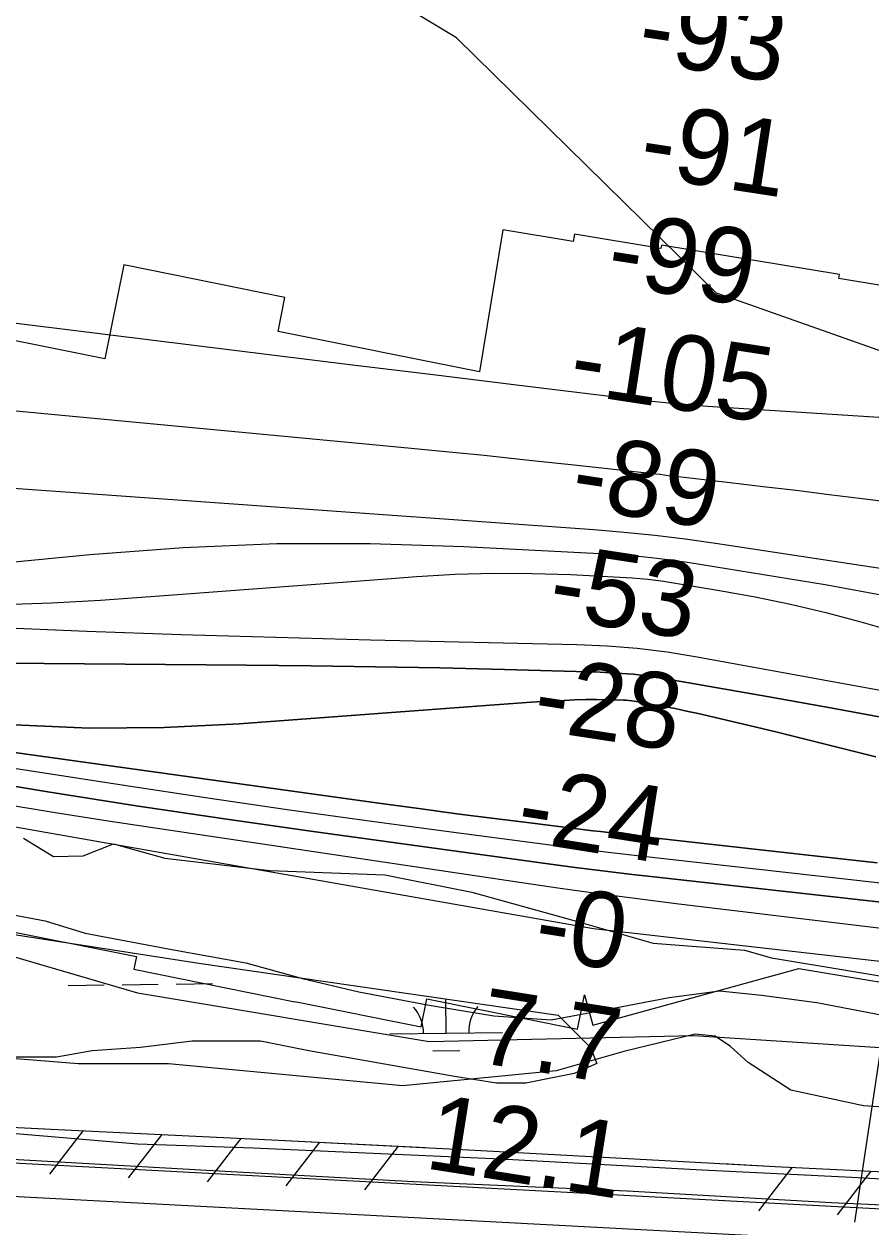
# Model space of a CAD drawing. Extents: x 3704301 to 3742427, y 506229 to 532009.
# Drawn here: x 3722506 to 3723258, y 518505 to 519572 of the extents above; entities that cross this region are included whole.
import ezdxf

# ---------------------------------------------------------------- set-up
doc = ezdxf.new("R2010")
doc.units = 0
for name, color, linetype in [('V-FLOD-BASE', 7, 'Continuous'), ('V-LEVE-TOET', 7, 'Continuous'), ('V-RIVR-EDGE', 7, 'Continuous'), ('V-RIVR-RANG', 7, 'Continuous'), ('V-RRAP-FSHR', 7, 'Continuous'), ('V-RRAP-RVMT', 7, 'Continuous'), ('V-SITE-VEGE', 7, 'Continuous'), ('V-SURV-LINE', 7, 'Continuous'), ('V-TOPO-DPTH', 7, 'Continuous'), ('V-TOPO-MAJR', 7, 'Continuous'), ('V-TOPO-MINR', 7, 'Continuous'), ('V-TOPO-WATR', 7, 'Continuous'), ('V-WETL-SWMP', 7, 'Continuous')]:
    doc.layers.add(name, color=color, linetype=linetype)

msp = doc.modelspace()

# ---------------------------------------------------------------- linework, layer by layer
at = {"layer": 'V-FLOD-BASE'}
msp.add_lwpolyline([(3723430.4, 518517), (3723222.8, 518526.4), (3723041.5, 518536.6), (3722851.8, 518545), (3722663.3, 518555.2), (3722458.7, 518566.9), (3722236.9, 518574.3), (3721998.8, 518591), (3721802, 518601.7), (3721605.7, 518610.6), (3721373.1, 518623.8)], dxfattribs=at)
at = {"layer": 'V-LEVE-TOET'}
msp.add_lwpolyline([(3721441.4, 518649.8), (3721566, 518644.1), (3721675.7, 518637.1), (3721857.7, 518623.8), (3722012.8, 518615), (3722138.5, 518603.7), (3722317.8, 518594.2), (3722450.3, 518592), (3722607.1, 518578.7), (3722709.7, 518575.2), (3722929.2, 518565.4), (3723108, 518555.7), (3723241, 518549), (3723399.7, 518540.2)], dxfattribs=at)
at = {"layer": 'V-RIVR-EDGE'}
msp.add_lwpolyline([(3722505.9, 518849.9), (3722532.3, 518833.6), (3722558.7, 518834.2), (3722585.7, 518844.9), (3722631.3, 518832.2), (3722724.3, 518821.2), (3722826.4, 518817.3), (3722903.8, 518802.1), (3722990.2, 518777.9), (3723064.6, 518756.7), (3723145.6, 518750.5), (3723169.6, 518743.8), (3723242.8, 518731.6), (3723297.4, 518722.5)], dxfattribs=at)
at = {"layer": 'V-RIVR-RANG'}
msp.add_line((3723243.5, 518509.1), (3723398.1, 519537.6), dxfattribs=at)
at = {"layer": 'V-RRAP-FSHR'}
for p, q in [((3722558.8, 518590.4), (3722528.8, 518551.9)), ((3722628.7, 518586.9), (3722598.7, 518548.4)), ((3722698.6, 518583.5), (3722668.7, 518544.9)), ((3722768.5, 518580), (3722738.6, 518541.4)), ((3722838.4, 518576.5), (3722808.5, 518537.9)), ((3723188, 518557.9), (3723158, 518519.3)), ((3723257.9, 518554.4), (3723227.9, 518515.8))]:
    msp.add_line(p, q, dxfattribs=at)
for points in [[(3713987.6, 518174.3), (3714448.8, 518564.7), (3714742.2, 518696.9), (3715881.9, 518753.3), (3716266.3, 518793.9), (3716843.1, 518890.7), (3717110.3, 518911.2), (3717741.3, 518924), (3718486.4, 518954.9), (3719294.8, 519011.2), (3719786.3, 519085.8), (3720431.3, 519110.6), (3720895.9, 519113.1), (3721218.5, 519068.4), (3721397.7, 519012.5), (3721721.3, 518965.4), (3721950.6, 518904.5), (3722606.9, 518712.5), (3722865.7, 518669.5), (3723100.5, 518674.8), (3723533.4, 518647.1), (3724154, 518573), (3724673.7, 518469.2)], [(3721445.6, 518655.1), (3721587.2, 518648.3), (3721774, 518637.4), (3722029.2, 518620.6), (3722281, 518604.2), (3722536.2, 518591.5), (3722726.2, 518582.1), (3722895.3, 518573.6), (3723172.9, 518558.6), (3723414.8, 518546.6)], [(3722376.6, 518599.4), (3722536.2, 518591.5), (3722726.2, 518582.1), (3722862.3, 518575.3)], [(3723126.2, 518561.1), (3723172.9, 518558.6), (3723414.8, 518546.6), (3723605.3, 518535.8)]]:
    msp.add_lwpolyline(points, dxfattribs=at)
at = {"layer": 'V-RRAP-RVMT'}
for points in [[(3722910.4, 519263.7), (3722731.7, 519299.4), (3722737.8, 519329.7), (3722594.7, 519358.5), (3722577.9, 519275.3), (3722433.8, 519304.2), (3722437.4, 519366.8), (3722336, 519386.9), (3722332.6, 519370.3), (3722223.4, 519392.2), (3722221.4, 519382.5), (3722143.9, 519398), (3722144, 519398.9), (3722018.2, 519424.1)], [(3723912.2, 519168.7), (3723916.8, 519196.4), (3723839.2, 519209.2), (3723840.8, 519219.4), (3723704.3, 519242), (3723706.2, 519254.2), (3723643.7, 519264.6), (3723645, 519272.4), (3723568.1, 519285.2), (3723568.7, 519288.9), (3723428.4, 519312.1), (3723428.7, 519314.3), (3723270.8, 519340.4), (3723270.6, 519339.6), (3723229.4, 519346.4), (3723230, 519350), (3723071.9, 519376.1), (3723071.4, 519373.1), (3722994.8, 519385.8), (3722993.7, 519379.2), (3722931.2, 519389.5), (3722910.4, 519263.7)], [(3721811.1, 519001), (3721807.6, 518983.3), (3721907.8, 518963.4), (3721904.3, 518945.9), (3722012.7, 518924.2), (3722010.9, 518915.3), (3722123.1, 518892.7), (3722119.9, 518876.7), (3722228.9, 518854.9), (3722228, 518850.2), (3722350.2, 518825.7), (3722346.5, 518807.1), (3722478.7, 518780.5), (3722476.7, 518770.7), (3722606, 518744.8), (3722603.7, 518733.5), (3722746.7, 518704.8), (3722746.7, 518704.9), (3722858.8, 518682.4), (3722863.9, 518707.3), (3722997.5, 518680.4), (3723003.7, 518710.8), (3723011, 518684.1), (3723193.8, 518734.2)], [(3723193.8, 518734.2), (3723329.2, 518711.8), (3723329.4, 518713.1), (3723388.4, 518703.4), (3723388.1, 518701.5), (3723546.4, 518675.4), (3723547.9, 518684.7), (3723610.4, 518674.4), (3723611.2, 518679.3), (3723690.3, 518666.3), (3723690.4, 518667.1), (3723748, 518657.6), (3723752, 518681.5), (3723829.6, 518668.8), (3723830, 518671.4)]]:
    msp.add_lwpolyline(points, dxfattribs=at)
at = {"layer": 'V-SITE-VEGE'}
for points in [[(3722457.2, 518789.3), (3722525, 518776.6), (3722560.4, 518765.6), (3722637.5, 518751), (3722703.2, 518739.3), (3722753.3, 518725.4), (3722803.3, 518713.5), (3722865.8, 518701.8), (3722923.1, 518692.1), (3722974.1, 518688.6), (3723028, 518698.6), (3723078.8, 518708.6), (3723123.5, 518714.4), (3723160.9, 518710.7), (3723209.9, 518704), (3723322.4, 518682.5)], [(3723304.4, 518608.9), (3723251.4, 518612.4), (3723186.7, 518626.2), (3723149, 518650.7), (3723133.2, 518665), (3723119.6, 518674.2), (3723101.9, 518676.1), (3723038.7, 518660.7), (3722978.6, 518643.3), (3722842.6, 518630.2), (3722634.4, 518649.5), (3722554.4, 518649.5), (3722444.1, 518658.5)]]:
    msp.add_lwpolyline(points, dxfattribs=at)
at = {"layer": 'V-SURV-LINE'}
for points in [[(3721229, 518629), (3723915.3, 518486.8)], [(3723913.7, 518456.9), (3721227.4, 518599)]]:
    msp.add_lwpolyline(points, dxfattribs=at)
at = {"layer": 'V-TOPO-DPTH'}
for points in [[(3721489.9, 519016.4), (3721684.4, 519008.2), (3721719.4, 519006.1), (3721754.3, 519003.2), (3721789, 518999), (3721823.7, 518994), (3721878.4, 518985.1), (3721940.2, 518974.3), (3722001.9, 518962.8), (3722063.3, 518950.1), (3722124.6, 518936.7), (3722246.5, 518908.6), (3722267.1, 518903.9), (3722287.8, 518899.4), (3722308.5, 518895), (3722329.2, 518890.7), (3722349.9, 518886.5), (3722370.7, 518882.5), (3722391.4, 518878.6), (3722412.2, 518874.9), (3723011.6, 518769.7), (3723696.7, 518691.7)], [(3723284.5, 518953.9), (3723225.2, 518964.9), (3723165.8, 518975.5), (3723075.9, 518991.3), (3723061.4, 518993.5), (3723046.8, 518995.3), (3723032.2, 518996.4), (3723017.5, 518997.2), (3722932.6, 518999.5), (3722875.4, 519000.9), (3722818.2, 519002), (3722761, 519002.9), (3722703.8, 519003.5), (3722380.2, 519006.1)], [(3723284.5, 518953.9), (3723225.2, 518964.9), (3723165.8, 518975.5), (3723075.9, 518991.3), (3723061.4, 518993.5), (3723046.8, 518995.3), (3723032.2, 518996.4), (3723017.5, 518997.2), (3722932.6, 518999.5), (3722875.4, 519000.9), (3722818.2, 519002), (3722761, 519002.9), (3722703.8, 519003.5), (3722380.2, 519006.1)], [(3723262.4, 518922), (3723232.8, 518929.5), (3723203.1, 518936.9), (3723173.4, 518944.1), (3723143.7, 518951.2), (3723104.5, 518960.4), (3723094.3, 518962.7), (3723084.1, 518964.8), (3723073.9, 518966.8), (3723063.7, 518968.6), (3723048, 518971.3), (3723045.6, 518971.7), (3723043.1, 518972), (3723040.7, 518972.2), (3723038.2, 518972.3), (3723023.9, 518972.7), (3723014.4, 518972.8), (3723004.8, 518972.8), (3722995.2, 518972.5), (3722985.6, 518972.1), (3722972.5, 518971.3), (3722956.4, 518970.4), (3722940.3, 518969.3), (3722924.2, 518968.2), (3722908.1, 518967), (3722697.1, 518951.3), (3722630.6, 518948.2), (3722564.2, 518947.5), (3722497.8, 518950.5)], [(3722497.8, 518950.5), (3722564.2, 518947.5), (3722630.6, 518948.2), (3722697.1, 518951.3), (3722908.1, 518967), (3722924.2, 518968.2), (3722940.3, 518969.3), (3722956.4, 518970.4), (3722972.5, 518971.3), (3722985.6, 518972.1), (3722995.2, 518972.5), (3723004.8, 518972.8), (3723014.4, 518972.8), (3723023.9, 518972.7), (3723038.2, 518972.3), (3723040.7, 518972.2), (3723043.1, 518972), (3723045.6, 518971.7), (3723048, 518971.3), (3723063.7, 518968.6), (3723073.9, 518966.8), (3723084.1, 518964.8), (3723094.3, 518962.7), (3723104.5, 518960.4), (3723143.7, 518951.2), (3723173.4, 518944.1), (3723203.1, 518936.9), (3723232.8, 518929.5), (3723262.4, 518922)], [(3723263.3, 518827.9), (3723215.6, 518833.2), (3723167.9, 518838.6), (3723120.3, 518844), (3723038.6, 518853.2), (3723031.8, 518854), (3723024.9, 518854.8), (3723018, 518855.7), (3723011.1, 518856.5), (3722957.6, 518863.1), (3722923.9, 518867.3), (3722890.3, 518871.6), (3722856.7, 518876.1), (3722823.1, 518880.7), (3722325.2, 518949.8)], [(3722325.2, 518949.8), (3722823.1, 518880.7), (3722856.7, 518876.1), (3722890.3, 518871.6), (3722923.9, 518867.3), (3722957.6, 518863.1), (3723011.1, 518856.5), (3723018, 518855.7), (3723024.9, 518854.8), (3723031.8, 518854), (3723038.6, 518853.2), (3723120.3, 518844), (3723167.9, 518838.6), (3723215.6, 518833.2), (3723263.3, 518827.9)], [(3722449.1, 518904), (3722527.4, 518891), (3722605.8, 518878.6), (3722684.3, 518866.9), (3722762.9, 518855.7), (3722971.4, 518827.1), (3722995.5, 518823.9), (3723019.6, 518820.8), (3723043.7, 518817.9), (3723067.8, 518815.2), (3723625.5, 518753.1)], [(3723625.5, 518753.1), (3723067.8, 518815.2), (3723043.7, 518817.9), (3723019.6, 518820.8), (3722995.5, 518823.9), (3722971.4, 518827.1), (3722762.9, 518855.7), (3722684.3, 518866.9), (3722605.8, 518878.6), (3722527.4, 518891), (3722449.1, 518904)]]:
    msp.add_lwpolyline(points, dxfattribs=at)
at = {"layer": 'V-TOPO-MAJR'}
for points in [[(3723338.1, 519256.8), (3723141.4, 519326.3), (3723120.9, 519333.3), (3722890.1, 519559.9), (3722578.4, 519748)], [(3722399.1, 519319.1), (3722654.5, 519287.5), (3722726.1, 519278.7), (3722797.7, 519269.9), (3722869.3, 519261.2), (3722940.9, 519252.5), (3723055.3, 519238.6), (3723069.7, 519237), (3723084.1, 519235.5), (3723098.6, 519234.3), (3723113, 519233.2), (3723301.8, 519221.1)], [(3722478, 519037), (3722561.9, 519033.6), (3722645.8, 519030.6), (3722729.7, 519028.1), (3722813.7, 519025.9), (3722996.8, 519021.8), (3723023.7, 519020.6), (3723050.5, 519018.5), (3723077.1, 519015.1), (3723103.7, 519010.9), (3723302, 518974.8)]]:
    msp.add_lwpolyline(points, dxfattribs=at)
at = {"layer": 'V-TOPO-MINR'}
for points in [[(3722405, 519237.9), (3722834.5, 519197.4), (3722874.5, 519193.6), (3722914.5, 519189.6), (3722954.5, 519185.4), (3722994.4, 519181.1), (3723066.9, 519173.1), (3723070.6, 519172.7), (3723074.3, 519172.2), (3723078, 519171.8), (3723081.7, 519171.4), (3723132.9, 519165.4), (3723162.2, 519162), (3723191.5, 519158.5), (3723220.8, 519154.9), (3723250.1, 519151.3), (3723779.4, 519085.1)], [(3722476, 519161.9), (3723011.9, 519123.7), (3723039, 519121.4), (3723066, 519118.8), (3723093, 519115.4), (3723119.9, 519111.7), (3723515.8, 519051.7)], [(3722360.3, 519081.8), (3722564.7, 519101.6), (3722647.6, 519107.7), (3722730.6, 519111.4), (3722813.6, 519111.3), (3722896.7, 519108.8), (3723028.9, 519101.8), (3723045.9, 519100.6), (3723062.9, 519099), (3723079.9, 519096.9), (3723096.8, 519094.4), (3723217.4, 519074.8), (3723294.2, 519060.7)], [(3722487.2, 519057.2), (3722530.7, 519058.7), (3722574.2, 519061.1), (3722638.6, 519065.9), (3722686, 519069.4), (3722733.4, 519073), (3722780.8, 519076.5), (3722828.2, 519080.1), (3722854.6, 519082.1), (3722888.8, 519084.1), (3722923, 519085.1), (3722957.2, 519084.8), (3722991.5, 519083.7), (3723045.9, 519080.8), (3723052.9, 519080.3), (3723059.9, 519079.7), (3723066.9, 519078.8), (3723073.8, 519077.8), (3723123.5, 519069.7), (3723155.1, 519064), (3723186.6, 519057.5), (3723217.9, 519050), (3723249, 519041.8), (3723277.9, 519033.6)], [(3722380.2, 519006.1), (3722703.8, 519003.5), (3722761, 519002.9), (3722818.2, 519002), (3722875.4, 519000.9), (3722932.6, 518999.5), (3723017.5, 518997.2), (3723032.2, 518996.4), (3723046.8, 518995.3), (3723061.4, 518993.5), (3723075.9, 518991.3), (3723165.8, 518975.5), (3723225.2, 518964.9), (3723284.5, 518953.9)], [(3722497.8, 518950.5), (3722564.2, 518947.5), (3722630.6, 518948.2), (3722697.1, 518951.3), (3722908.1, 518967), (3722924.2, 518968.2), (3722940.3, 518969.3), (3722956.4, 518970.4), (3722972.5, 518971.3), (3722985.6, 518972.1), (3722995.2, 518972.5), (3723004.8, 518972.8), (3723014.4, 518972.8), (3723023.9, 518972.7), (3723038.2, 518972.3), (3723040.7, 518972.2), (3723043.1, 518972), (3723045.6, 518971.7), (3723048, 518971.3), (3723063.7, 518968.6), (3723073.9, 518966.8), (3723084.1, 518964.8), (3723094.3, 518962.7), (3723104.5, 518960.4), (3723143.7, 518951.2), (3723173.4, 518944.1), (3723203.1, 518936.9), (3723232.8, 518929.5), (3723262.4, 518922)], [(3722325.2, 518949.8), (3722823.1, 518880.7), (3722856.7, 518876.1), (3722890.3, 518871.6), (3722923.9, 518867.3), (3722957.6, 518863.1), (3723011.1, 518856.5), (3723018, 518855.7), (3723024.9, 518854.8), (3723031.8, 518854), (3723038.6, 518853.2), (3723120.3, 518844), (3723167.9, 518838.6), (3723215.6, 518833.2), (3723263.3, 518827.9)], [(3722334.2, 518937), (3722599, 518896.2), (3722669.4, 518885.6), (3722739.9, 518875.3), (3722810.4, 518865.5), (3722881, 518856.1), (3722991.3, 518841.7), (3723006.7, 518839.7), (3723022.2, 518837.8), (3723037.7, 518836), (3723053.2, 518834.2), (3723287.4, 518807.9)], [(3722449.1, 518904), (3722527.4, 518891), (3722605.8, 518878.6), (3722684.3, 518866.9), (3722762.9, 518855.7), (3722971.4, 518827.1), (3722995.5, 518823.9), (3723019.6, 518820.8), (3723043.7, 518817.9), (3723067.8, 518815.2), (3723625.5, 518753.1)], [(3722483.7, 518880.8), (3722532.2, 518872.9), (3722580.8, 518865.3), (3722948, 518810.4), (3722982.2, 518805.4), (3723016.4, 518800.7), (3723050.7, 518796.2), (3723085, 518791.9), (3723309.1, 518764.9)]]:
    msp.add_lwpolyline(points, dxfattribs=at)
at = {"layer": 'V-TOPO-WATR'}
msp.add_lwpolyline([(3721489.9, 519016.4), (3721684.4, 519008.2), (3721719.4, 519006.1), (3721754.3, 519003.2), (3721789, 518999), (3721823.7, 518994), (3721878.4, 518985.1), (3721940.2, 518974.3), (3722001.9, 518962.8), (3722063.3, 518950.1), (3722124.6, 518936.7), (3722246.5, 518908.6), (3722267.1, 518903.9), (3722287.8, 518899.4), (3722308.5, 518895), (3722329.2, 518890.7), (3722349.9, 518886.5), (3722370.7, 518882.5), (3722391.4, 518878.6), (3722412.2, 518874.9), (3723011.6, 518769.7), (3723696.7, 518691.7)], dxfattribs=at)
at = {"layer": 'V-WETL-SWMP'}
for p, q in [((3722545.4, 518719.2), (3722577.4, 518719.6)), ((3722593.4, 518719.8), (3722625.4, 518720.2)), ((3722641.4, 518720.4), (3722673.4, 518720.8)), ((3722880.8, 518676.9), (3722880.5, 518707.3)), ((3722830.8, 518676.2), (3722930.8, 518677.5)), ((3722869, 518661.3), (3722893, 518661.6))]:
    msp.add_line(p, q, dxfattribs=at)
msp.add_lwpolyline([(3722457.4, 518770.5), (3722661.4, 518738.9), (3722980.2, 518692.9), (3723009, 518664.2), (3723014.7, 518649.8), (3722994.6, 518641.2), (3722951.5, 518632.6), (3722925.7, 518632.6), (3722888.3, 518638.3), (3722759.1, 518661.3), (3722716, 518669.9), (3722655.6, 518669.9), (3722609.7, 518664.2), (3722566.6, 518661.3), (3722535, 518655.6), (3722486.1, 518655.6)], dxfattribs=at)
for centre, start, end in [((3722825.6, 518676.7), 359.9282, 41.4719), ((3722936.1, 518678), 139.9282, 181.4718)]:
    msp.add_arc(centre, 35.2, start, end, dxfattribs=at)

# ---------------------------------------------------------------- texts
at = {"layer": 'V-RIVR-RANG'}
for s, rotation, p in [('-93', 351.2896, (3723049.1, 519539.4)), ('-91', 351.2896, (3723050.6, 519438)), ('-99', 351.2896, (3723021.7, 519341.3)), ('-105', 351.2896, (3722988.3, 519245.2)), ('-89', 351.2896, (3722989.9, 519143.8)), ('-53', 351.2896, (3722970, 519045.7)), ('-28', 351.2896, (3722956.2, 518946.6)), ('-24', 351.0083, (3722941.5, 518848.1)), ('-0', 351.0083, (3722956.9, 518744.4)), ('7.7', 351.0083, (3722906.6, 518651.2)), ('12.1', 351.0083, (3722860.7, 518557.2))]:
    msp.add_text(s, height=67, rotation=rotation, dxfattribs=at).set_placement(p)

doc.saveas('drawing.dxf')
